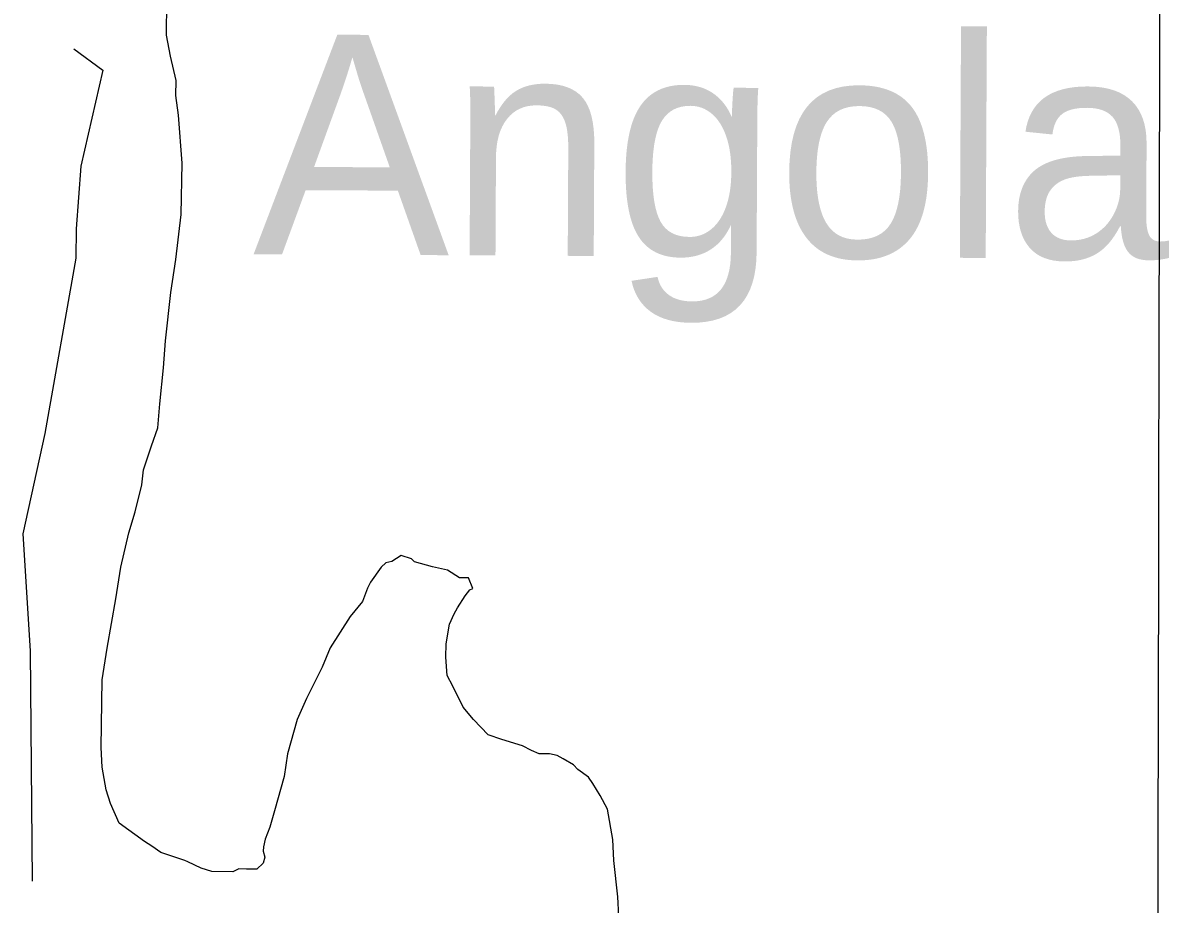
# Model space of a CAD drawing. Extents: x 3192986 to 3230865, y 867483 to 892886.
# Drawn here: x 3206928 to 3207684, y 889464 to 890045 of the extents above; entities that cross this region are included whole.
import ezdxf

# ---------------------------------------------------------------- set-up
doc = ezdxf.new("R2010")
doc.units = 0
for name, color, linetype in [('V-GRID-MAJR', 7, 'Continuous'), ('V-SITE-VEGE', 7, 'Continuous'), ('V-TOPO-GNAM-IDEN', 7, 'Continuous'), ('V-TOPO-SHOR', 7, 'Continuous')]:
    doc.layers.add(name, color=color, linetype=linetype)

msp = doc.modelspace()

# ---------------------------------------------------------------- linework, layer by layer
at = {"layer": 'V-GRID-MAJR'}
msp.add_spline([(3207642.481, 872901.108), (3207654.8200000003, 878960.681), (3207667.165, 885023.339), (3207679.5100000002, 891086.041), (3207679.5160000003, 891089.0800000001)], degree=3, dxfattribs=at)
at = {"layer": 'V-SITE-VEGE'}
for p, q in [((3207022.6160000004, 890036.6699999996), (3207023.0050000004, 890058.4969999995)), ((3207025.346, 890022.7289999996), (3207022.6160000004, 890036.6699999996)), ((3207029.034, 890006.7809999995), (3207025.346, 890022.7289999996)), ((3207028.8560000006, 889996.8589999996), (3207029.034, 890006.7809999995)), ((3207030.611, 889983.9259999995), (3207028.8560000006, 889996.8589999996)), ((3207033.021, 889952.1219999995), (3207030.611, 889983.9259999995)), ((3207032.419, 889918.3879999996), (3207033.021, 889952.1219999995)), ((3207028.9110000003, 889888.6749999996), (3207032.4190000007, 889918.3879999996)), ((3207025.548, 889866.9009999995), (3207028.911, 889888.6749999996)), ((3207022.005, 889835.2039999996), (3207025.548, 889866.9009999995)), ((3207020.697, 889817.3619999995), (3207022.005, 889835.2039999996)), ((3207018.286, 889793.5839999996), (3207020.697, 889817.3619999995)), ((3207017.012, 889777.7269999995), (3207018.286, 889793.5839999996)), ((3207012.83, 889765.8909999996), (3207017.012, 889777.7269999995)), ((3207007.5870000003, 889750.1049999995), (3207012.83, 889765.8909999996)), ((3207006.4200000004, 889740.2009999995), (3207007.5870000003, 889750.1049999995)), ((3207002.1310000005, 889722.4119999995), (3207006.4200000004, 889740.2009999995)), ((3206997.9170000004, 889708.5919999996), (3207002.1310000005, 889722.4119999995)), ((3206992.549, 889685.8599999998), (3206997.917, 889708.5919999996)), ((3207177.2890000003, 889693.4879999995), (3207171.2660000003, 889689.6259999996)), ((3207184.1990000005, 889691.3789999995), (3207177.2890000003, 889693.4879999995)), ((3206989.2, 889665.0769999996), (3206992.549, 889685.8599999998)), ((3207164.249000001, 889685.7799999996), (3207157.1280000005, 889675.9819999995)), ((3207167.2780000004, 889688.7019999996), (3207164.249000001, 889685.7799999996)), ((3207171.2660000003, 889689.6259999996), (3207167.2780000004, 889688.7019999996)), ((3207186.1480000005, 889689.3599999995), (3207184.1990000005, 889691.3789999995)), ((3207198.002, 889686.1709999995), (3207186.1480000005, 889689.3599999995)), ((3207207.8880000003, 889684.0099999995), (3207198.002, 889686.1709999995)), ((3207215.74, 889678.9089999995), (3207207.8880000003, 889684.0099999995)), ((3207221.6890000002, 889678.8019999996), (3207215.74, 889678.9089999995)), ((3207224.5420000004, 889671.8039999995), (3207221.6890000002, 889678.8019999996)), ((3207155.074, 889672.0479999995), (3207151.936, 889663.1719999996)), ((3207157.128, 889675.9819999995), (3207155.074, 889672.0479999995)), ((3207219.494, 889666.9319999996), (3207222.541, 889670.8479999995)), ((3207222.541, 889670.8479999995), (3207224.5420000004, 889671.8039999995)), ((3206983.656, 889632.4229999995), (3206989.2, 889665.0769999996)), ((3207151.936, 889663.1719999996), (3207143.8220000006, 889653.3909999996)), ((3207214.392, 889659.0819999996), (3207219.494, 889666.9319999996)), ((3207209.2350000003, 889648.2559999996), (3207212.336, 889655.1479999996)), ((3207212.336, 889655.1479999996), (3207214.392, 889659.0819999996)), ((3207143.8220000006, 889653.3909999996), (3207130.553, 889632.7859999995)), ((3207207.022, 889635.3929999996), (3207209.235, 889648.2559999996)), ((3206980.31, 889611.6399999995), (3206983.656, 889632.4229999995)), ((3207130.553, 889632.7859999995), (3207125.364, 889619.9749999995)), ((3207206.864, 889626.4639999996), (3207207.022, 889635.3929999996)), ((3207207.6420000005, 889614.5379999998), (3207206.8640000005, 889626.4639999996)), ((3207125.3640000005, 889619.9749999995), (3207115.0700000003, 889599.3149999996)), ((3206979.5130000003, 889566.9919999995), (3206980.31, 889611.6399999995)), ((3207211.488, 889607.5239999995), (3207207.642, 889614.5379999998)), ((3207218.1850000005, 889593.5089999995), (3207211.488, 889607.5239999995)), ((3207115.0700000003, 889599.3149999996), (3207108.869, 889585.5299999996)), ((3207224.9910000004, 889585.4479999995), (3207218.1850000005, 889593.5089999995)), ((3207108.869, 889585.5299999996), (3207102.508, 889562.8179999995)), ((3207234.733, 889575.3499999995), (3207224.991, 889585.4479999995)), ((3207243.611, 889572.2139999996), (3207234.733, 889575.3499999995)), ((3207257.431, 889567.9969999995), (3207243.611, 889572.2139999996)), ((3206980.2770000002, 889554.0769999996), (3206979.5130000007, 889566.9919999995)), ((3207263.3330000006, 889564.9149999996), (3207257.431, 889567.9969999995)), ((3207268.259, 889562.8419999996), (3207263.3330000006, 889564.9149999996)), ((3207102.508, 889562.8179999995), (3207100.2590000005, 889547.9699999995)), ((3207275.204, 889562.7199999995), (3207268.259, 889562.8419999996)), ((3207280.1450000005, 889561.6379999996), (3207275.204, 889562.7199999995)), ((3207284.08, 889559.5819999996), (3207280.1450000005, 889561.6379999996)), ((3207290.955, 889555.4899999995), (3207284.08, 889559.5819999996)), ((3206982.991, 889539.1409999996), (3206980.2770000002, 889554.0769999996)), ((3207293.877, 889552.4609999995), (3207290.955, 889555.4899999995)), ((3207300.736, 889547.3759999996), (3207293.877, 889552.4609999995)), ((3207100.2590000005, 889547.9699999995), (3207093.9000000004, 889525.2549999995)), ((3207303.6400000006, 889543.3559999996), (3207300.7360000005, 889547.3759999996)), ((3207308.461, 889535.3299999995), (3207303.6400000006, 889543.3559999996)), ((3206985.805, 889530.1579999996), (3206982.991, 889539.1409999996)), ((3207313.262, 889526.3099999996), (3207308.461, 889535.3299999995)), ((3206991.529, 889517.1539999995), (3206985.805, 889530.1579999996)), ((3207093.9000000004, 889525.2549999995), (3207090.732000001, 889514.3949999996)), ((3207316.876, 889506.3949999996), (3207313.262, 889526.3099999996)), ((3207008.183, 889504.9479999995), (3206991.529, 889517.1539999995)), ((3207090.732000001, 889514.3949999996), (3207087.6130000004, 889506.5099999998)), ((3207013.092, 889501.8799999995), (3207008.183, 889504.9479999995)), ((3207087.6130000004, 889506.5099999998), (3207086.5320000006, 889501.5659999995)), ((3207317.622, 889492.4899999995), (3207316.876, 889506.3949999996)), ((3207018.9740000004, 889497.8059999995), (3207013.092, 889501.8799999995)), ((3207024.893, 889495.7169999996), (3207018.9740000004, 889497.8059999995)), ((3207086.5320000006, 889501.5659999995), (3207086.4780000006, 889498.5909999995)), ((3207086.478, 889498.5909999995), (3207087.4, 889494.6029999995)), ((3207034.7600000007, 889492.5629999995), (3207024.893, 889495.7169999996)), ((3207036.7280000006, 889491.5349999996), (3207034.7600000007, 889492.5629999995)), ((3207045.588, 889487.4079999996), (3207036.7280000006, 889491.5349999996)), ((3207086.3370000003, 889490.6519999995), (3207082.2960000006, 889486.7529999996)), ((3207087.4, 889494.6029999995), (3207086.3370000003, 889490.6519999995)), ((3207320.176, 889468.6219999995), (3207317.622, 889492.4899999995)), ((3207052.4980000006, 889485.2989999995), (3207045.588, 889487.4079999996)), ((3207066.387, 889485.0529999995), (3207052.4980000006, 889485.2989999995)), ((3207070.3910000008, 889486.9659999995), (3207066.387, 889485.0529999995)), ((3207075.352, 889486.8779999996), (3207070.3910000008, 889486.9659999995)), ((3207082.296, 889486.7529999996), (3207075.352, 889486.8779999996)), ((3207320.9370000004, 889455.7069999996), (3207320.1760000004, 889468.6219999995))]:
    msp.add_line(p, q, dxfattribs=at)
at = {"layer": 'V-TOPO-SHOR'}
msp.add_lwpolyline([(3206961.510376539, 890027.5516922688), (3206980.6825360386, 890013.572445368), (3206966.2721689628, 889950.2702640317), (3206963.109867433, 889908.9253135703), (3206962.9212523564, 889889.6184290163), (3206942.4826773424, 889773.9657367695), (3206928.0453652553, 889707.9054290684), (3206932.8071576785, 889630.6240008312), (3206934.0833084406, 889478.9001057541)], dxfattribs=at)

# ---------------------------------------------------------------- texts
at = {"layer": 'V-TOPO-GNAM-IDEN'}
msp.add_text('Angola', height=144.99971199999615, rotation=359.7092590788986, dxfattribs=at).set_placement((3207079.718443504, 889892.1891380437))

doc.saveas('drawing.dxf')
